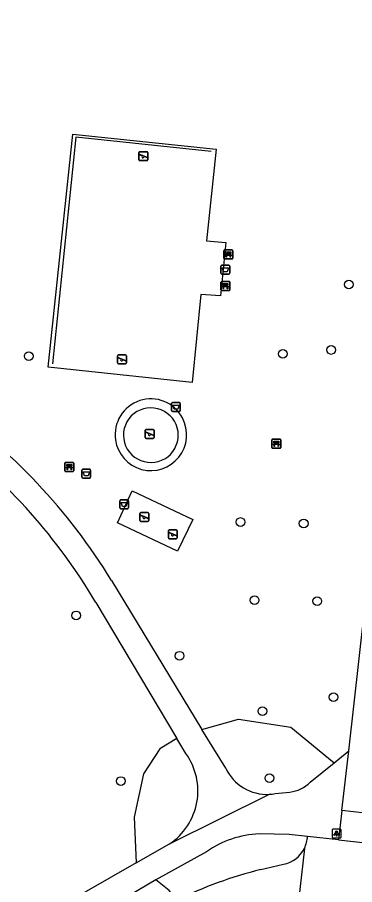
# Model space of a CAD drawing. Extents: x 162026 to 163499, y 387297 to 388169.
# Drawn here: x 162585.7 to 162623.5, y 387780.4 to 387877.4 of the extents above; entities that cross this region are included whole.
import ezdxf

# ---------------------------------------------------------------- set-up
doc = ezdxf.new("R2010")
doc.units = 0
for name, color, linetype in [('IMGEO_Afvalbak', 7, 'Continuous'), ('IMGEO_Bank', 7, 'Continuous'), ('IMGEO_Boom', 7, 'Continuous'), ('IMGEO_Fietspad_open', 7, 'Continuous'), ('IMGEO_Groenvoorziening', 7, 'Continuous'), ('IMGEO_Hek', 7, 'Continuous'), ('IMGEO_Lichtpunt', 7, 'Continuous'), ('IMGEO_Rijbaan_lokaal_open', 7, 'Continuous'), ('IMGEO_Speelvoorziening', 7, 'Continuous'), ('IMGEO_Voetpad_halfverhard', 7, 'Continuous'), ('IMGEO_Voetpad_open', 7, 'Continuous')]:
    doc.layers.add(name, color=color, linetype=linetype)

msp = doc.modelspace()

# ---------------------------------------------------------------- linework, layer by layer
at = {"layer": 'IMGEO_Afvalbak'}
for p, q in [((162608.489, 387848.825), (162608.489, 387849.625)), ((162608.489, 387849.625), (162608.489, 387848.825)), ((162608.589, 387849.725), (162609.379, 387849.725)), ((162609.379, 387849.725), (162608.589, 387849.725)), ((162609.479, 387849.625), (162609.479, 387848.825)), ((162609.479, 387848.825), (162609.479, 387849.625)), ((162609.379, 387848.725), (162608.589, 387848.725)), ((162608.589, 387848.725), (162609.379, 387848.725)), ((162603.062, 387834.362), (162603.852, 387834.362)), ((162603.852, 387834.362), (162603.062, 387834.362)), ((162602.962, 387833.462), (162602.962, 387834.262)), ((162602.962, 387834.262), (162602.962, 387833.462)), ((162603.852, 387833.362), (162603.062, 387833.362)), ((162603.062, 387833.362), (162603.852, 387833.362)), ((162603.952, 387834.262), (162603.952, 387833.462)), ((162603.952, 387833.462), (162603.952, 387834.262)), ((162592.916, 387826.008), (162592.916, 387826.808)), ((162592.916, 387826.808), (162592.916, 387826.008)), ((162593.016, 387826.908), (162593.806, 387826.908)), ((162593.806, 387826.908), (162593.016, 387826.908)), ((162593.906, 387826.808), (162593.906, 387826.008)), ((162593.906, 387826.008), (162593.906, 387826.808)), ((162593.806, 387825.908), (162593.016, 387825.908)), ((162593.016, 387825.908), (162593.806, 387825.908)), ((162597.167, 387822.58), (162597.167, 387823.38)), ((162597.167, 387823.38), (162597.167, 387822.58)), ((162597.267, 387823.48), (162598.057, 387823.48)), ((162598.057, 387823.48), (162597.267, 387823.48)), ((162598.157, 387823.38), (162598.157, 387822.58)), ((162598.157, 387822.58), (162598.157, 387823.38)), ((162598.057, 387822.48), (162597.267, 387822.48)), ((162597.267, 387822.48), (162598.057, 387822.48))]:
    msp.add_line(p, q, dxfattribs=at)
for points in [[(162608.632, 387849.439), (162609.336, 387849.439), (162609.187, 387848.969), (162608.781, 387848.969), (162608.632, 387849.439)], [(162603.105, 387834.076), (162603.809, 387834.076), (162603.66, 387833.606), (162603.254, 387833.606), (162603.105, 387834.076)], [(162593.059, 387826.622), (162593.763, 387826.622), (162593.614, 387826.152), (162593.208, 387826.152), (162593.059, 387826.622)], [(162597.31, 387823.194), (162598.014, 387823.194), (162597.865, 387822.724), (162597.459, 387822.724), (162597.31, 387823.194)]]:
    msp.add_lwpolyline(points, dxfattribs=at)
for centre, start, end in [((162608.589, 387849.625), 90, 180), ((162608.589, 387849.625), 90, 180), ((162609.379, 387849.625), 0, 90), ((162609.379, 387849.625), 360, 90), ((162608.589, 387848.825), 180, 270), ((162608.589, 387848.825), 180, 270), ((162609.379, 387848.825), 270, 0), ((162609.379, 387848.825), 270, 0), ((162603.062, 387834.262), 90, 180), ((162603.062, 387834.262), 90, 180), ((162603.852, 387834.262), 0, 90), ((162603.852, 387834.262), 360, 90), ((162603.062, 387833.462), 180, 270), ((162603.062, 387833.462), 180, 270), ((162603.852, 387833.462), 270, 0), ((162603.852, 387833.462), 270, 0), ((162593.016, 387826.808), 90, 180), ((162593.016, 387826.808), 90, 180), ((162593.806, 387826.808), 0, 90), ((162593.806, 387826.808), 360, 90), ((162593.016, 387826.008), 180, 270), ((162593.016, 387826.008), 180, 270), ((162593.806, 387826.008), 270, 0), ((162593.806, 387826.008), 270, 0), ((162597.267, 387823.38), 90, 180), ((162597.267, 387823.38), 90, 180), ((162598.057, 387823.38), 0, 90), ((162598.057, 387823.38), 360, 90), ((162597.267, 387822.58), 180, 270), ((162597.267, 387822.58), 180, 270), ((162598.057, 387822.58), 270, 0), ((162598.057, 387822.58), 270, 0)]:
    msp.add_arc(centre, 0.1, start, end, dxfattribs=at)
at = {"layer": 'IMGEO_Bank'}
for p, q in [((162608.832, 387850.498), (162608.832, 387851.339)), ((162608.832, 387851.339), (162608.832, 387850.498)), ((162608.907, 387851.423), (162609.748, 387851.423)), ((162609.748, 387851.423), (162608.907, 387851.423)), ((162609.141, 387850.929), (162609.141, 387851.035)), ((162609.185, 387851.035), (162609.185, 387850.929)), ((162609.473, 387851.041), (162609.191, 387851.041)), ((162609.191, 387850.923), (162609.473, 387850.923)), ((162609.479, 387850.929), (162609.479, 387851.035)), ((162609.523, 387851.035), (162609.523, 387850.929)), ((162609.832, 387851.348), (162609.832, 387850.507)), ((162609.832, 387850.507), (162609.832, 387851.348)), ((162609.757, 387850.423), (162608.916, 387850.423)), ((162608.916, 387850.423), (162609.757, 387850.423)), ((162609.529, 387850.821), (162609.136, 387850.821)), ((162608.506, 387846.972), (162608.506, 387847.813)), ((162608.506, 387847.813), (162608.506, 387846.972)), ((162608.581, 387847.897), (162609.422, 387847.897)), ((162609.422, 387847.897), (162608.581, 387847.897)), ((162609.203, 387847.295), (162608.81, 387847.295)), ((162608.815, 387847.403), (162608.815, 387847.509)), ((162608.859, 387847.509), (162608.859, 387847.403)), ((162609.147, 387847.515), (162608.865, 387847.515)), ((162608.865, 387847.397), (162609.147, 387847.397)), ((162609.153, 387847.403), (162609.153, 387847.509)), ((162609.197, 387847.509), (162609.197, 387847.403)), ((162609.506, 387847.822), (162609.506, 387846.981)), ((162609.506, 387846.981), (162609.506, 387847.822)), ((162609.431, 387846.897), (162608.59, 387846.897)), ((162608.59, 387846.897), (162609.431, 387846.897)), ((162614.197, 387829.332), (162614.197, 387830.173)), ((162614.197, 387830.173), (162614.197, 387829.332)), ((162614.272, 387830.257), (162615.113, 387830.257)), ((162615.113, 387830.257), (162614.272, 387830.257)), ((162614.894, 387829.655), (162614.501, 387829.655)), ((162614.506, 387829.763), (162614.506, 387829.869)), ((162614.55, 387829.869), (162614.55, 387829.763)), ((162614.838, 387829.875), (162614.556, 387829.875)), ((162614.556, 387829.757), (162614.838, 387829.757)), ((162614.844, 387829.763), (162614.844, 387829.869)), ((162614.888, 387829.869), (162614.888, 387829.763)), ((162615.197, 387830.182), (162615.197, 387829.341)), ((162615.197, 387829.341), (162615.197, 387830.182)), ((162615.122, 387829.257), (162614.281, 387829.257)), ((162614.281, 387829.257), (162615.122, 387829.257)), ((162591.01, 387826.729), (162591.01, 387827.57)), ((162591.01, 387827.57), (162591.01, 387826.729)), ((162591.085, 387827.654), (162591.926, 387827.654)), ((162591.926, 387827.654), (162591.085, 387827.654)), ((162592.01, 387827.579), (162592.01, 387826.738)), ((162592.01, 387826.738), (162592.01, 387827.579)), ((162591.935, 387826.654), (162591.094, 387826.654)), ((162591.094, 387826.654), (162591.935, 387826.654)), ((162591.707, 387827.052), (162591.314, 387827.052)), ((162591.319, 387827.16), (162591.319, 387827.266)), ((162591.363, 387827.266), (162591.363, 387827.16)), ((162591.651, 387827.272), (162591.369, 387827.272)), ((162591.369, 387827.154), (162591.651, 387827.154)), ((162591.657, 387827.16), (162591.657, 387827.266)), ((162591.701, 387827.266), (162591.701, 387827.16))]:
    msp.add_line(p, q, dxfattribs=at)
for points in [[(162609.079, 387850.821), (162608.937, 387850.821), (162609.049, 387850.923), (162609.135, 387850.923)], [(162609.135, 387851.041), (162609.049, 387851.041), (162609.049, 387851.202), (162609.612, 387851.202), (162609.612, 387851.041), (162609.529, 387851.041)], [(162609.529, 387850.923), (162609.612, 387850.923), (162609.724, 387850.821), (162609.585, 387850.821)], [(162609.129, 387850.814), (162609.129, 387850.607), (162609.086, 387850.607), (162609.086, 387850.814)], [(162609.579, 387850.814), (162609.579, 387850.607), (162609.535, 387850.607), (162609.535, 387850.814)], [(162608.753, 387847.295), (162608.611, 387847.295), (162608.723, 387847.397), (162608.809, 387847.397)], [(162608.809, 387847.515), (162608.723, 387847.515), (162608.723, 387847.676), (162609.286, 387847.676), (162609.286, 387847.515), (162609.203, 387847.515)], [(162608.803, 387847.288), (162608.803, 387847.081), (162608.76, 387847.081), (162608.76, 387847.288)], [(162609.203, 387847.397), (162609.286, 387847.397), (162609.398, 387847.295), (162609.259, 387847.295)], [(162609.253, 387847.288), (162609.253, 387847.081), (162609.209, 387847.081), (162609.209, 387847.288)], [(162614.444, 387829.655), (162614.302, 387829.655), (162614.414, 387829.757), (162614.5, 387829.757)], [(162614.5, 387829.875), (162614.414, 387829.875), (162614.414, 387830.036), (162614.977, 387830.036), (162614.977, 387829.875), (162614.894, 387829.875)], [(162614.494, 387829.648), (162614.494, 387829.441), (162614.451, 387829.441), (162614.451, 387829.648)], [(162614.894, 387829.757), (162614.977, 387829.757), (162615.089, 387829.655), (162614.95, 387829.655)], [(162614.944, 387829.648), (162614.944, 387829.441), (162614.9, 387829.441), (162614.9, 387829.648)], [(162591.257, 387827.052), (162591.115, 387827.052), (162591.227, 387827.154), (162591.313, 387827.154)], [(162591.313, 387827.272), (162591.227, 387827.272), (162591.227, 387827.433), (162591.79, 387827.433), (162591.79, 387827.272), (162591.707, 387827.272)], [(162591.307, 387827.045), (162591.307, 387826.838), (162591.264, 387826.838), (162591.264, 387827.045)], [(162591.707, 387827.154), (162591.79, 387827.154), (162591.902, 387827.052), (162591.763, 387827.052)], [(162591.757, 387827.045), (162591.757, 387826.838), (162591.713, 387826.838), (162591.713, 387827.045)]]:
    msp.add_lwpolyline(points, dxfattribs=at)
for centre, radius, start, end in [((162608.91, 387851.345), 0.0779, 92.4484, 184.28452), ((162608.91, 387851.345), 0.0779, 92.4484, 184.28452), ((162609.134, 387851.034), 0.00671, 2.89567, 87.10433), ((162609.134, 387850.93), 0.00671, 272.89567, 357.10433), ((162609.191, 387851.034), 0.00671, 92.89567, 177.10433), ((162609.191, 387850.93), 0.00671, 182.89567, 267.10433), ((162609.473, 387851.034), 0.00671, 2.89567, 87.10433), ((162609.473, 387850.93), 0.00671, 272.89567, 357.10433), ((162609.53, 387851.034), 0.00671, 92.89567, 177.10433), ((162609.53, 387850.93), 0.00671, 182.89567, 267.10433), ((162609.754, 387851.345), 0.0779, 2.4484, 94.28452), ((162609.754, 387851.345), 0.0779, 2.4484, 94.28452), ((162608.91, 387850.501), 0.0779, 182.4484, 274.28452), ((162608.91, 387850.501), 0.0779, 182.4484, 274.28452), ((162609.079, 387850.814), 0.00671, 2.89567, 87.10433), ((162609.136, 387850.814), 0.00671, 92.89567, 177.10433), ((162609.528, 387850.814), 0.00671, 2.89567, 87.10433), ((162609.585, 387850.814), 0.00671, 92.89567, 177.10433), ((162609.754, 387850.501), 0.0779, 272.4484, 4.28452), ((162609.754, 387850.501), 0.0779, 272.4484, 4.28452), ((162608.584, 387847.819), 0.0779, 92.4484, 184.28452), ((162608.584, 387847.819), 0.0779, 92.4484, 184.28452), ((162608.584, 387846.975), 0.0779, 182.4484, 274.28452), ((162608.584, 387846.975), 0.0779, 182.4484, 274.28452), ((162608.753, 387847.288), 0.00671, 2.89567, 87.10433), ((162608.81, 387847.288), 0.00671, 92.89567, 177.10433), ((162608.808, 387847.508), 0.00671, 2.89567, 87.10433), ((162608.808, 387847.404), 0.00671, 272.89567, 357.10433), ((162608.865, 387847.508), 0.00671, 92.89567, 177.10433), ((162608.865, 387847.404), 0.00671, 182.89567, 267.10433), ((162609.147, 387847.508), 0.00671, 2.89567, 87.10433), ((162609.147, 387847.404), 0.00671, 272.89567, 357.10433), ((162609.204, 387847.508), 0.00671, 92.89567, 177.10433), ((162609.204, 387847.404), 0.00671, 182.89567, 267.10433), ((162609.202, 387847.288), 0.00671, 2.89567, 87.10433), ((162609.259, 387847.288), 0.00671, 92.89567, 177.10433), ((162609.428, 387847.819), 0.0779, 2.4484, 94.28452), ((162609.428, 387847.819), 0.0779, 2.4484, 94.28452), ((162609.428, 387846.975), 0.0779, 272.4484, 4.28452), ((162609.428, 387846.975), 0.0779, 272.4484, 4.28452), ((162614.275, 387830.179), 0.0779, 92.4484, 184.28452), ((162614.275, 387830.179), 0.0779, 92.4484, 184.28452), ((162614.444, 387829.648), 0.00671, 2.89567, 87.10433), ((162614.501, 387829.648), 0.00671, 92.89567, 177.10433), ((162614.499, 387829.868), 0.00671, 2.89567, 87.10433), ((162614.499, 387829.764), 0.00671, 272.89567, 357.10433), ((162614.556, 387829.868), 0.00671, 92.89567, 177.10433), ((162614.556, 387829.764), 0.00671, 182.89567, 267.10433), ((162614.838, 387829.868), 0.00671, 2.89567, 87.10433), ((162614.838, 387829.764), 0.00671, 272.89567, 357.10433), ((162614.895, 387829.868), 0.00671, 92.89567, 177.10433), ((162614.895, 387829.764), 0.00671, 182.89567, 267.10433), ((162614.893, 387829.648), 0.00671, 2.89567, 87.10433), ((162614.95, 387829.648), 0.00671, 92.89567, 177.10433), ((162615.119, 387830.179), 0.0779, 2.4484, 94.28452), ((162615.119, 387830.179), 0.0779, 2.4484, 94.28452), ((162614.275, 387829.335), 0.0779, 182.4484, 274.28452), ((162614.275, 387829.335), 0.0779, 182.4484, 274.28452), ((162615.119, 387829.335), 0.0779, 272.4484, 4.28452), ((162615.119, 387829.335), 0.0779, 272.4484, 4.28452), ((162591.088, 387827.576), 0.0779, 92.4484, 184.28452), ((162591.088, 387827.576), 0.0779, 92.4484, 184.28452), ((162591.932, 387827.576), 0.0779, 2.4484, 94.28452), ((162591.932, 387827.576), 0.0779, 2.4484, 94.28452), ((162591.088, 387826.732), 0.0779, 182.4484, 274.28452), ((162591.088, 387826.732), 0.0779, 182.4484, 274.28452), ((162591.257, 387827.045), 0.00671, 2.89567, 87.10433), ((162591.314, 387827.045), 0.00671, 92.89567, 177.10433), ((162591.312, 387827.265), 0.00671, 2.89567, 87.10433), ((162591.312, 387827.161), 0.00671, 272.89567, 357.10433), ((162591.369, 387827.265), 0.00671, 92.89567, 177.10433), ((162591.369, 387827.161), 0.00671, 182.89567, 267.10433), ((162591.651, 387827.265), 0.00671, 2.89567, 87.10433), ((162591.651, 387827.161), 0.00671, 272.89567, 357.10433), ((162591.708, 387827.265), 0.00671, 92.89567, 177.10433), ((162591.708, 387827.161), 0.00671, 182.89567, 267.10433), ((162591.706, 387827.045), 0.00671, 2.89567, 87.10433), ((162591.763, 387827.045), 0.00671, 92.89567, 177.10433), ((162591.932, 387826.732), 0.0779, 272.4484, 4.28452), ((162591.932, 387826.732), 0.0779, 272.4484, 4.28452)]:
    msp.add_arc(centre, radius, start, end, dxfattribs=at)
at = {"layer": 'IMGEO_Boom'}
for centre in [(162622.82, 387847.57), (162615.432, 387839.812), (162620.848, 387840.243), (162586.975, 387839.543), (162610.683, 387820.999), (162617.762, 387820.838), (162612.267, 387812.266), (162619.288, 387812.153), (162592.293, 387810.56), (162603.872, 387806.047), (162621.102, 387801.405), (162613.143, 387799.855), (162613.924, 387792.349), (162597.283, 387792.028)]:
    msp.add_circle(centre, 0.489, dxfattribs=at)
at = {"layer": 'IMGEO_Fietspad_open'}
msp.add_lwpolyline([(162612.981, 387782.137), (162615.512, 387782.719)], dxfattribs=at)
for centre, radius, start, end in [((162614.813, 387786.06), 3.413, 281.8185, 332.84107), ((162624.212, 387736.642), 46.86, 103.86693, 116.14519)]:
    msp.add_arc(centre, radius, start, end, dxfattribs=at)
at = {"layer": 'IMGEO_Groenvoorziening'}
for points in [[(162607.969, 387862.714), (162606.893, 387852.462), (162609.057, 387852.275), (162608.461, 387846.283), (162606.263, 387846.446), (162605.293, 387836.615), (162589.166, 387838.327), (162591.906, 387864.394), (162607.969, 387862.714)], [(162606.375, 387797.787), (162610.46, 387798.968), (162616.32, 387798.066), (162621.164, 387794.052)], [(162603.569, 387796.802), (162601.665, 387795.631), (162599.844, 387792.847), (162598.771, 387788.007), (162599.002, 387782.885)], [(162603.563, 387778.708), (162602.699, 387779.801), (162601.21, 387780.976)]]:
    msp.add_lwpolyline(points, dxfattribs=at)
for centre, radius, start, end in [((162600.652, 387830.77), 4.003, 27.96265, 188.42963), ((162600.656, 387830.757), 4.006, 188.24291, 28.14937)]:
    msp.add_arc(centre, radius, start, end, dxfattribs=at)
at = {"layer": 'IMGEO_Hek'}
msp.add_lwpolyline([(162607.418, 387862.448), (162592.26, 387864.058), (162589.641, 387838.678)], dxfattribs=at)
for centre, start, end in [((162600.623, 387830.716), 82.40165, 263.79913), ((162600.679, 387830.709), 262.7232, 83.47757)]:
    msp.add_arc(centre, 3.043, start, end, dxfattribs=at)
at = {"layer": 'IMGEO_Lichtpunt'}
for p, q in [((162620.953, 387786.564), (162620.953, 387785.757)), ((162620.953, 387786.564), (162620.953, 387785.757)), ((162621.855, 387786.659), (162621.047, 387786.659)), ((162621.855, 387786.659), (162621.047, 387786.659)), ((162621.949, 387785.757), (162621.949, 387786.564)), ((162621.949, 387785.757), (162621.949, 387786.564)), ((162621.047, 387785.663), (162621.855, 387785.663)), ((162621.047, 387785.663), (162621.855, 387785.663))]:
    msp.add_line(p, q, dxfattribs=at)
for points in [[(162621.327, 387786.228), (162621.366, 387786.2), (162621.178, 387785.938), (162621.14, 387785.965), (162621.327, 387786.228)], [(162621.429, 387786.18), (162621.476, 387786.18), (162621.476, 387785.858), (162621.429, 387785.858), (162621.429, 387786.18)], [(162621.539, 387786.2), (162621.577, 387786.227), (162621.764, 387785.965), (162621.725, 387785.937), (162621.539, 387786.2)]]:
    msp.add_lwpolyline(points, dxfattribs=at)
msp.add_circle((162621.452, 387786.362), 0.0994, dxfattribs=at)
for centre, start, end in [((162621.047, 387786.564), 90, 180), ((162621.047, 387786.564), 90, 180), ((162621.855, 387786.564), 0, 90), ((162621.855, 387786.564), 0, 90), ((162621.047, 387785.757), 180, 270), ((162621.047, 387785.757), 180, 270), ((162621.855, 387785.757), 270, 0), ((162621.855, 387785.757), 270, 360)]:
    msp.add_arc(centre, 0.0946, start, end, dxfattribs=at)
at = {"layer": 'IMGEO_Rijbaan_lokaal_open'}
for points in [[(162621.652, 387785.471), (162618.202, 387785.846)], [(162621.652, 387785.471), (162672.732, 387779.736)], [(162617.85, 387784.502), (162617.021, 387777.279)]]:
    msp.add_lwpolyline(points, dxfattribs=at)
msp.add_arc((162614.297, 387786.151), 3.917, 335.10743, 355.53979, dxfattribs=at)
at = {"layer": 'IMGEO_Speelvoorziening'}
for p, q in [((162599.307, 387861.516), (162599.307, 387862.316)), ((162599.307, 387862.316), (162599.307, 387861.516)), ((162599.69, 387861.944), (162599.351, 387862.081)), ((162599.376, 387862.141), (162600.252, 387861.788)), ((162599.407, 387862.416), (162600.197, 387862.416)), ((162600.197, 387862.416), (162599.407, 387862.416)), ((162600.228, 387861.728), (162599.888, 387861.865)), ((162600.297, 387862.316), (162600.297, 387861.516)), ((162600.297, 387861.516), (162600.297, 387862.316)), ((162600.197, 387861.416), (162599.407, 387861.416)), ((162599.407, 387861.416), (162600.197, 387861.416)), ((162596.921, 387838.79), (162596.921, 387839.59)), ((162596.921, 387839.59), (162596.921, 387838.79)), ((162597.304, 387839.218), (162596.965, 387839.355)), ((162596.99, 387839.415), (162597.866, 387839.062)), ((162597.021, 387839.69), (162597.811, 387839.69)), ((162597.811, 387839.69), (162597.021, 387839.69)), ((162597.911, 387839.59), (162597.911, 387838.79)), ((162597.911, 387838.79), (162597.911, 387839.59)), ((162597.811, 387838.69), (162597.021, 387838.69)), ((162597.021, 387838.69), (162597.811, 387838.69)), ((162597.842, 387839.002), (162597.502, 387839.139)), ((162600.023, 387830.457), (162600.023, 387831.257)), ((162600.023, 387831.257), (162600.023, 387830.457)), ((162600.406, 387830.885), (162600.067, 387831.022)), ((162600.092, 387831.082), (162600.968, 387830.729)), ((162600.123, 387831.357), (162600.913, 387831.357)), ((162600.913, 387831.357), (162600.123, 387831.357)), ((162600.944, 387830.669), (162600.604, 387830.806)), ((162601.013, 387831.257), (162601.013, 387830.457)), ((162601.013, 387830.457), (162601.013, 387831.257)), ((162600.913, 387830.357), (162600.123, 387830.357)), ((162600.123, 387830.357), (162600.913, 387830.357)), ((162599.426, 387821.161), (162599.426, 387821.961)), ((162599.426, 387821.961), (162599.426, 387821.161)), ((162599.809, 387821.589), (162599.47, 387821.726)), ((162599.495, 387821.786), (162600.371, 387821.433)), ((162599.526, 387822.061), (162600.316, 387822.061)), ((162600.316, 387822.061), (162599.526, 387822.061)), ((162600.416, 387821.961), (162600.416, 387821.161)), ((162600.416, 387821.161), (162600.416, 387821.961)), ((162600.316, 387821.061), (162599.526, 387821.061)), ((162599.526, 387821.061), (162600.316, 387821.061)), ((162600.347, 387821.373), (162600.007, 387821.51)), ((162602.613, 387819.235), (162602.613, 387820.035)), ((162602.613, 387820.035), (162602.613, 387819.235)), ((162602.996, 387819.663), (162602.657, 387819.8)), ((162602.682, 387819.86), (162603.558, 387819.507)), ((162602.713, 387820.135), (162603.503, 387820.135)), ((162603.503, 387820.135), (162602.713, 387820.135)), ((162603.603, 387820.035), (162603.603, 387819.235)), ((162603.603, 387819.235), (162603.603, 387820.035)), ((162603.503, 387819.135), (162602.713, 387819.135)), ((162602.713, 387819.135), (162603.503, 387819.135)), ((162603.534, 387819.447), (162603.194, 387819.584))]:
    msp.add_line(p, q, dxfattribs=at)
for centre, radius, start, end in [((162599.407, 387862.316), 0.1, 90, 180), ((162599.407, 387862.316), 0.1, 90, 180), ((162599.407, 387861.516), 0.1, 180, 270), ((162599.407, 387861.516), 0.1, 180, 270), ((162599.364, 387862.111), 0.0327, 68.07798, 248.07798), ((162599.769, 387861.854), 0.12, 130.99278, 5.16318), ((162600.197, 387862.316), 0.1, 0, 90), ((162600.197, 387862.316), 0.1, 360, 90), ((162600.197, 387861.516), 0.1, 270, 0), ((162600.197, 387861.516), 0.1, 270, 0), ((162600.24, 387861.758), 0.0327, 248.07798, 68.07798), ((162597.021, 387839.59), 0.1, 90, 180), ((162597.021, 387839.59), 0.1, 90, 180), ((162596.978, 387839.385), 0.0327, 68.07798, 248.07798), ((162597.383, 387839.128), 0.12, 130.99278, 5.16318), ((162597.811, 387839.59), 0.1, 0, 90), ((162597.811, 387839.59), 0.1, 360, 90), ((162597.021, 387838.79), 0.1, 180, 270), ((162597.021, 387838.79), 0.1, 180, 270), ((162597.811, 387838.79), 0.1, 270, 0), ((162597.811, 387838.79), 0.1, 270, 0), ((162597.854, 387839.032), 0.0327, 248.07798, 68.07798), ((162600.123, 387831.257), 0.1, 90, 180), ((162600.123, 387831.257), 0.1, 90, 180), ((162600.123, 387830.457), 0.1, 180, 270), ((162600.123, 387830.457), 0.1, 180, 270), ((162600.08, 387831.052), 0.0327, 68.07798, 248.07798), ((162600.485, 387830.795), 0.12, 130.99278, 5.16318), ((162600.913, 387831.257), 0.1, 0, 90), ((162600.913, 387831.257), 0.1, 360, 90), ((162600.913, 387830.457), 0.1, 270, 0), ((162600.913, 387830.457), 0.1, 270, 0), ((162600.956, 387830.699), 0.0327, 248.07798, 68.07798), ((162599.526, 387821.961), 0.1, 90, 180), ((162599.526, 387821.961), 0.1, 90, 180), ((162599.483, 387821.756), 0.0327, 68.07798, 248.07798), ((162600.316, 387821.961), 0.1, 0, 90), ((162600.316, 387821.961), 0.1, 360, 90), ((162599.526, 387821.161), 0.1, 180, 270), ((162599.526, 387821.161), 0.1, 180, 270), ((162599.888, 387821.499), 0.12, 130.99278, 5.16318), ((162600.316, 387821.161), 0.1, 270, 0), ((162600.316, 387821.161), 0.1, 270, 0), ((162600.359, 387821.403), 0.0327, 248.07798, 68.07798), ((162602.713, 387820.035), 0.1, 90, 180), ((162602.713, 387820.035), 0.1, 90, 180), ((162602.67, 387819.83), 0.0327, 68.07798, 248.07798), ((162603.503, 387820.035), 0.1, 0, 90), ((162603.503, 387820.035), 0.1, 360, 90), ((162602.713, 387819.235), 0.1, 180, 270), ((162602.713, 387819.235), 0.1, 180, 270), ((162603.075, 387819.573), 0.12, 130.99278, 5.16318), ((162603.503, 387819.235), 0.1, 270, 0), ((162603.503, 387819.235), 0.1, 270, 0), ((162603.546, 387819.477), 0.0327, 248.07798, 68.07798)]:
    msp.add_arc(centre, radius, start, end, dxfattribs=at)
at = {"layer": 'IMGEO_Voetpad_halfverhard'}
for points in [[(162596.251, 387814.446), (162606.375, 387797.787)], [(162594.471, 387812.013), (162603.569, 387796.802)], [(162609.035, 387793.463), (162606.375, 387797.787)], [(162604.586, 387795.102), (162603.569, 387796.802)], [(162621.164, 387794.052), (162622.838, 387795.406)], [(162618.505, 387791.899), (162621.164, 387794.052)], [(162614.583, 387790.632), (162616.22, 387790.799)], [(162602.736, 387784.994), (162613.921, 387790.551)], [(162618.202, 387785.846), (162616.134, 387786.057), (162612.777, 387786.113)], [(162599.002, 387782.885), (162602.736, 387784.994)], [(162606.884, 387784.128), (162601.21, 387780.976)], [(162599.002, 387782.885), (162590.62, 387778.074), (162582.712, 387772.914)], [(162601.21, 387780.976), (162595.357, 387777.511), (162592.088, 387775.575), (162584.363, 387770.695)]]:
    msp.add_lwpolyline(points, dxfattribs=at)
for centre, radius, start, end in [((162540.36, 387780.35), 65.47, 31.38484, 55.47093), ((162540.456, 387780.279), 62.647, 30.43426, 53.15782), ((162598.766, 387790.944), 7.152, 303.71038, 35.54627), ((162613.64, 387795.635), 5.091, 205.24764, 273.16344), ((162615.807, 387794.58), 3.803, 276.23157, 315.1808), ((162613.612, 387795.821), 5.279, 273.35384, 280.59783), ((162613.195, 387775.133), 10.988, 92.17919, 125.05201)]:
    msp.add_arc(centre, radius, start, end, dxfattribs=at)
at = {"layer": 'IMGEO_Voetpad_open'}
for points in [[(162622.838, 387795.406), (162637.418, 387925.681)], [(162605.339, 387821.298), (162603.649, 387817.733), (162596.913, 387820.923), (162598.574, 387824.503), (162605.339, 387821.298)], [(162622.044, 387788.756), (162622.838, 387795.406)], [(162622.044, 387788.756), (162621.652, 387785.471)], [(162624.641, 387788.442), (162622.044, 387788.756)]]:
    msp.add_lwpolyline(points, dxfattribs=at)

doc.saveas('drawing.dxf')
